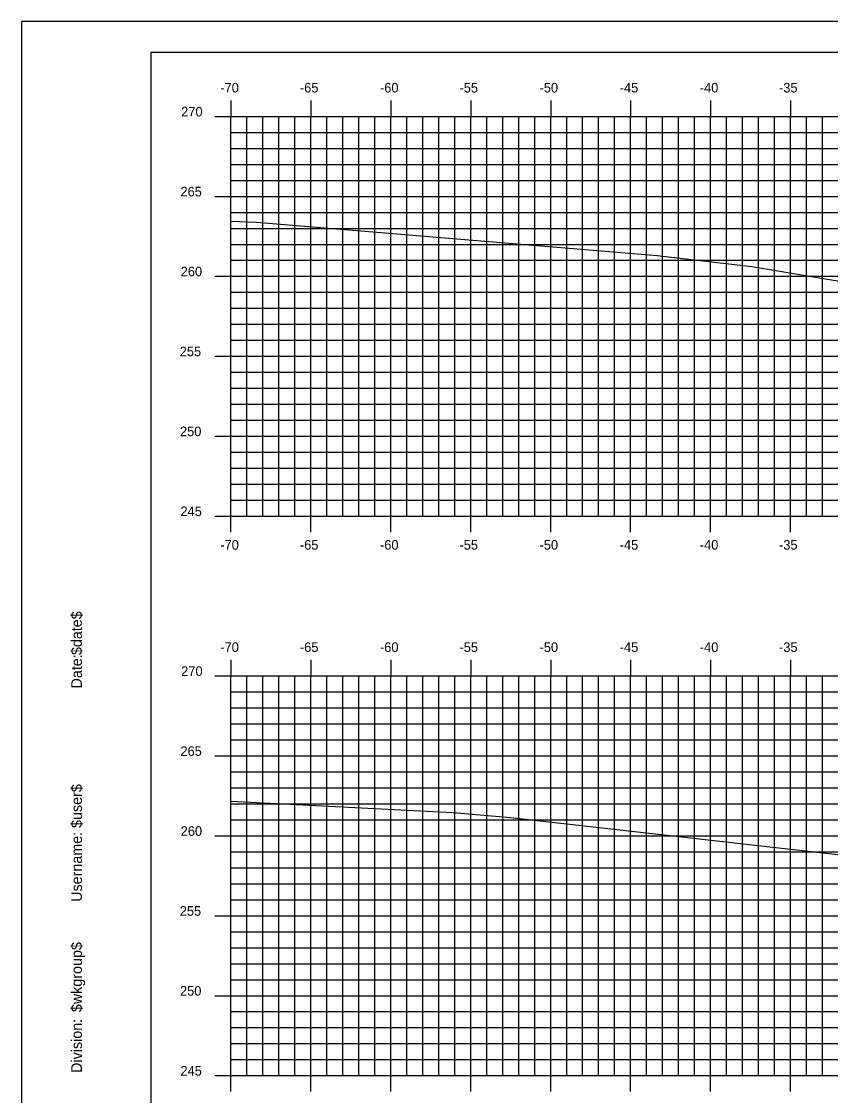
# Model space of a CAD drawing. Extents: x 1160718 to 1173142, y 616002 to 617630.
# Drawn here: x 1170988.1 to 1171038.7, y 616656.7 to 616723.9 of the extents above; entities that cross this region are included whole.
import ezdxf

# ---------------------------------------------------------------- set-up
doc = ezdxf.new("R2010")
doc.units = 0
for name, color, linetype in [('BORDER', 7, 'Continuous'), ('H_V ANNOTATION', 7, 'Continuous'), ('MAJOR', 7, 'Continuous'), ('MINOR', 7, 'Continuous'), ('PLOT BOUNDARY', 7, 'Continuous'), ('S_Roadway_Centerline', 7, 'Continuous')]:
    doc.layers.add(name, color=color, linetype=linetype)

msp = doc.modelspace()

# ---------------------------------------------------------------- linework, layer by layer
at = {"layer": 'BORDER'}
for p, q in [((1171156.177, 616721.928), (1170996.177, 616721.928)), ((1170996.177, 616721.928), (1170996.177, 616616.928))]:
    msp.add_line(p, q, dxfattribs=at)
at = {"layer": 'MAJOR'}
for p, q in [((1171001.177, 616718.93), (1171001.177, 616717.928)), ((1171006.177, 616718.93), (1171006.177, 616717.928)), ((1171011.177, 616718.93), (1171011.177, 616717.928)), ((1171016.177, 616718.93), (1171016.177, 616717.928)), ((1171021.177, 616718.93), (1171021.177, 616717.928)), ((1171026.177, 616718.93), (1171026.177, 616717.928)), ((1171031.177, 616718.93), (1171031.177, 616717.928)), ((1171036.177, 616718.93), (1171036.177, 616717.928)), ((1171000.175, 616717.928), (1171001.177, 616717.928)), ((1171001.177, 616717.928), (1171141.177, 616717.928)), ((1171001.177, 616692.928), (1171001.177, 616717.928)), ((1171001.177, 616692.928), (1171001.177, 616717.928)), ((1171001.177, 616717.928), (1171141.177, 616717.928)), ((1171006.177, 616692.928), (1171006.177, 616717.928)), ((1171011.177, 616692.928), (1171011.177, 616717.928)), ((1171016.177, 616692.928), (1171016.177, 616717.928)), ((1171021.177, 616692.928), (1171021.177, 616717.928)), ((1171026.177, 616692.928), (1171026.177, 616717.928)), ((1171031.177, 616692.928), (1171031.177, 616717.928)), ((1171036.177, 616692.928), (1171036.177, 616717.928)), ((1171000.175, 616712.928), (1171001.177, 616712.928)), ((1171001.177, 616712.928), (1171141.177, 616712.928)), ((1171000.175, 616707.928), (1171001.177, 616707.928)), ((1171001.177, 616707.928), (1171141.177, 616707.928)), ((1171000.175, 616702.928), (1171001.177, 616702.928)), ((1171001.177, 616702.928), (1171141.177, 616702.928)), ((1171000.175, 616697.928), (1171001.177, 616697.928)), ((1171001.177, 616697.928), (1171141.177, 616697.928)), ((1171000.175, 616692.928), (1171001.177, 616692.928)), ((1171001.177, 616692.928), (1171141.177, 616692.928)), ((1171001.177, 616692.928), (1171141.177, 616692.928)), ((1171001.177, 616691.926), (1171001.177, 616692.928)), ((1171006.177, 616691.926), (1171006.177, 616692.928)), ((1171011.177, 616691.926), (1171011.177, 616692.928)), ((1171016.177, 616691.926), (1171016.177, 616692.928)), ((1171021.177, 616691.926), (1171021.177, 616692.928)), ((1171026.177, 616691.926), (1171026.177, 616692.928)), ((1171031.177, 616691.926), (1171031.177, 616692.928)), ((1171036.177, 616691.926), (1171036.177, 616692.928)), ((1171001.177, 616683.93), (1171001.177, 616682.928)), ((1171006.177, 616683.93), (1171006.177, 616682.928)), ((1171011.177, 616683.93), (1171011.177, 616682.928)), ((1171016.177, 616683.93), (1171016.177, 616682.928)), ((1171021.177, 616683.93), (1171021.177, 616682.928)), ((1171026.177, 616683.93), (1171026.177, 616682.928)), ((1171031.177, 616683.93), (1171031.177, 616682.928)), ((1171036.177, 616683.93), (1171036.177, 616682.928)), ((1171000.175, 616682.928), (1171001.177, 616682.928)), ((1171001.177, 616682.928), (1171141.177, 616682.928)), ((1171001.177, 616657.928), (1171001.177, 616682.928)), ((1171001.177, 616657.928), (1171001.177, 616682.928)), ((1171001.177, 616682.928), (1171141.177, 616682.928)), ((1171006.177, 616657.928), (1171006.177, 616682.928)), ((1171011.177, 616657.928), (1171011.177, 616682.928)), ((1171016.177, 616657.928), (1171016.177, 616682.928)), ((1171021.177, 616657.928), (1171021.177, 616682.928)), ((1171026.177, 616657.928), (1171026.177, 616682.928)), ((1171031.177, 616657.928), (1171031.177, 616682.928)), ((1171036.177, 616657.928), (1171036.177, 616682.928)), ((1171000.175, 616677.928), (1171001.177, 616677.928)), ((1171001.177, 616677.928), (1171141.177, 616677.928)), ((1171000.175, 616672.928), (1171001.177, 616672.928)), ((1171001.177, 616672.928), (1171141.177, 616672.928)), ((1171000.175, 616667.928), (1171001.177, 616667.928)), ((1171001.177, 616667.928), (1171141.177, 616667.928)), ((1171000.175, 616662.928), (1171001.177, 616662.928)), ((1171001.177, 616662.928), (1171141.177, 616662.928)), ((1171000.175, 616657.928), (1171001.177, 616657.928)), ((1171001.177, 616657.928), (1171141.177, 616657.928)), ((1171001.177, 616657.928), (1171141.177, 616657.928)), ((1171001.177, 616656.926), (1171001.177, 616657.928)), ((1171006.177, 616656.926), (1171006.177, 616657.928)), ((1171011.177, 616656.926), (1171011.177, 616657.928)), ((1171016.177, 616656.926), (1171016.177, 616657.928)), ((1171021.177, 616656.926), (1171021.177, 616657.928)), ((1171026.177, 616656.926), (1171026.177, 616657.928)), ((1171031.177, 616656.926), (1171031.177, 616657.928)), ((1171036.177, 616656.926), (1171036.177, 616657.928))]:
    msp.add_line(p, q, dxfattribs=at)
at = {"layer": 'MINOR'}
for p, q in [((1171002.177, 616692.928), (1171002.177, 616717.928)), ((1171003.177, 616692.928), (1171003.177, 616717.928)), ((1171004.177, 616692.928), (1171004.177, 616717.928)), ((1171005.177, 616692.928), (1171005.177, 616717.928)), ((1171007.177, 616692.928), (1171007.177, 616717.928)), ((1171008.177, 616692.928), (1171008.177, 616717.928)), ((1171009.177, 616692.928), (1171009.177, 616717.928)), ((1171010.177, 616692.928), (1171010.177, 616717.928)), ((1171012.177, 616692.928), (1171012.177, 616717.928)), ((1171013.177, 616692.928), (1171013.177, 616717.928)), ((1171014.177, 616692.928), (1171014.177, 616717.928)), ((1171015.177, 616692.928), (1171015.177, 616717.928)), ((1171017.177, 616692.928), (1171017.177, 616717.928)), ((1171018.177, 616692.928), (1171018.177, 616717.928)), ((1171019.177, 616692.928), (1171019.177, 616717.928)), ((1171020.177, 616692.928), (1171020.177, 616717.928)), ((1171022.177, 616692.928), (1171022.177, 616717.928)), ((1171023.177, 616692.928), (1171023.177, 616717.928)), ((1171024.177, 616692.928), (1171024.177, 616717.928)), ((1171025.177, 616692.928), (1171025.177, 616717.928)), ((1171027.177, 616692.928), (1171027.177, 616717.928)), ((1171028.177, 616692.928), (1171028.177, 616717.928)), ((1171029.177, 616692.928), (1171029.177, 616717.928)), ((1171030.177, 616692.928), (1171030.177, 616717.928)), ((1171032.177, 616692.928), (1171032.177, 616717.928)), ((1171033.177, 616692.928), (1171033.177, 616717.928)), ((1171034.177, 616692.928), (1171034.177, 616717.928)), ((1171035.177, 616692.928), (1171035.177, 616717.928)), ((1171037.177, 616692.928), (1171037.177, 616717.928)), ((1171038.177, 616692.928), (1171038.177, 616717.928)), ((1171001.177, 616716.928), (1171141.177, 616716.928)), ((1171001.177, 616716.928), (1171002.179, 616716.928)), ((1171001.177, 616715.928), (1171141.177, 616715.928)), ((1171001.177, 616715.928), (1171002.179, 616715.928)), ((1171001.177, 616714.928), (1171141.177, 616714.928)), ((1171001.177, 616714.928), (1171002.179, 616714.928)), ((1171001.177, 616713.928), (1171141.177, 616713.928)), ((1171001.177, 616713.928), (1171002.179, 616713.928)), ((1171001.177, 616711.928), (1171141.177, 616711.928)), ((1171001.177, 616711.928), (1171002.179, 616711.928)), ((1171001.177, 616710.928), (1171141.177, 616710.928)), ((1171001.177, 616710.928), (1171002.179, 616710.928)), ((1171001.177, 616709.928), (1171141.177, 616709.928)), ((1171001.177, 616709.928), (1171002.179, 616709.928)), ((1171001.177, 616708.928), (1171141.177, 616708.928)), ((1171001.177, 616708.928), (1171002.179, 616708.928)), ((1171001.177, 616706.928), (1171141.177, 616706.928)), ((1171001.177, 616706.928), (1171002.179, 616706.928)), ((1171001.177, 616705.928), (1171141.177, 616705.928)), ((1171001.177, 616705.928), (1171002.179, 616705.928)), ((1171001.177, 616704.928), (1171141.177, 616704.928)), ((1171001.177, 616704.928), (1171002.179, 616704.928)), ((1171001.177, 616703.928), (1171141.177, 616703.928)), ((1171001.177, 616703.928), (1171002.179, 616703.928)), ((1171001.177, 616701.928), (1171141.177, 616701.928)), ((1171001.177, 616701.928), (1171002.179, 616701.928)), ((1171001.177, 616700.928), (1171141.177, 616700.928)), ((1171001.177, 616700.928), (1171002.179, 616700.928)), ((1171001.177, 616699.928), (1171141.177, 616699.928)), ((1171001.177, 616699.928), (1171002.179, 616699.928)), ((1171001.177, 616698.928), (1171141.177, 616698.928)), ((1171001.177, 616698.928), (1171002.179, 616698.928)), ((1171001.177, 616696.928), (1171141.177, 616696.928)), ((1171001.177, 616696.928), (1171002.179, 616696.928)), ((1171001.177, 616695.928), (1171141.177, 616695.928)), ((1171001.177, 616695.928), (1171002.179, 616695.928)), ((1171001.177, 616694.928), (1171141.177, 616694.928)), ((1171001.177, 616694.928), (1171002.179, 616694.928)), ((1171001.177, 616693.928), (1171141.177, 616693.928)), ((1171001.177, 616693.928), (1171002.179, 616693.928)), ((1171002.177, 616657.928), (1171002.177, 616682.928)), ((1171003.177, 616657.928), (1171003.177, 616682.928)), ((1171004.177, 616657.928), (1171004.177, 616682.928)), ((1171005.177, 616657.928), (1171005.177, 616682.928)), ((1171007.177, 616657.928), (1171007.177, 616682.928)), ((1171008.177, 616657.928), (1171008.177, 616682.928)), ((1171009.177, 616657.928), (1171009.177, 616682.928)), ((1171010.177, 616657.928), (1171010.177, 616682.928)), ((1171012.177, 616657.928), (1171012.177, 616682.928)), ((1171013.177, 616657.928), (1171013.177, 616682.928)), ((1171014.177, 616657.928), (1171014.177, 616682.928)), ((1171015.177, 616657.928), (1171015.177, 616682.928)), ((1171017.177, 616657.928), (1171017.177, 616682.928)), ((1171018.177, 616657.928), (1171018.177, 616682.928)), ((1171019.177, 616657.928), (1171019.177, 616682.928)), ((1171020.177, 616657.928), (1171020.177, 616682.928)), ((1171022.177, 616657.928), (1171022.177, 616682.928)), ((1171023.177, 616657.928), (1171023.177, 616682.928)), ((1171024.177, 616657.928), (1171024.177, 616682.928)), ((1171025.177, 616657.928), (1171025.177, 616682.928)), ((1171027.177, 616657.928), (1171027.177, 616682.928)), ((1171028.177, 616657.928), (1171028.177, 616682.928)), ((1171029.177, 616657.928), (1171029.177, 616682.928)), ((1171030.177, 616657.928), (1171030.177, 616682.928)), ((1171032.177, 616657.928), (1171032.177, 616682.928)), ((1171033.177, 616657.928), (1171033.177, 616682.928)), ((1171034.177, 616657.928), (1171034.177, 616682.928)), ((1171035.177, 616657.928), (1171035.177, 616682.928)), ((1171037.177, 616657.928), (1171037.177, 616682.928)), ((1171038.177, 616657.928), (1171038.177, 616682.928)), ((1171001.177, 616681.928), (1171141.177, 616681.928)), ((1171001.177, 616681.928), (1171002.179, 616681.928)), ((1171001.177, 616680.928), (1171141.177, 616680.928)), ((1171001.177, 616680.928), (1171002.179, 616680.928)), ((1171001.177, 616679.928), (1171141.177, 616679.928)), ((1171001.177, 616679.928), (1171002.179, 616679.928)), ((1171001.177, 616678.928), (1171141.177, 616678.928)), ((1171001.177, 616678.928), (1171002.179, 616678.928)), ((1171001.177, 616676.928), (1171141.177, 616676.928)), ((1171001.177, 616676.928), (1171002.179, 616676.928)), ((1171001.177, 616675.928), (1171141.177, 616675.928)), ((1171001.177, 616675.928), (1171002.179, 616675.928)), ((1171001.177, 616674.928), (1171141.177, 616674.928)), ((1171001.177, 616674.928), (1171002.179, 616674.928)), ((1171001.177, 616673.928), (1171141.177, 616673.928)), ((1171001.177, 616673.928), (1171002.179, 616673.928)), ((1171001.177, 616671.928), (1171141.177, 616671.928)), ((1171001.177, 616671.928), (1171002.179, 616671.928)), ((1171001.177, 616670.928), (1171141.177, 616670.928)), ((1171001.177, 616670.928), (1171002.179, 616670.928)), ((1171001.177, 616669.928), (1171141.177, 616669.928)), ((1171001.177, 616669.928), (1171002.179, 616669.928)), ((1171001.177, 616668.928), (1171141.177, 616668.928)), ((1171001.177, 616668.928), (1171002.179, 616668.928)), ((1171001.177, 616666.928), (1171141.177, 616666.928)), ((1171001.177, 616666.928), (1171002.179, 616666.928)), ((1171001.177, 616665.928), (1171141.177, 616665.928)), ((1171001.177, 616665.928), (1171002.179, 616665.928)), ((1171001.177, 616664.928), (1171141.177, 616664.928)), ((1171001.177, 616664.928), (1171002.179, 616664.928)), ((1171001.177, 616663.928), (1171141.177, 616663.928)), ((1171001.177, 616663.928), (1171002.179, 616663.928)), ((1171001.177, 616661.928), (1171141.177, 616661.928)), ((1171001.177, 616661.928), (1171002.179, 616661.928)), ((1171001.177, 616660.928), (1171141.177, 616660.928)), ((1171001.177, 616660.928), (1171002.179, 616660.928)), ((1171001.177, 616659.928), (1171141.177, 616659.928)), ((1171001.177, 616659.928), (1171002.179, 616659.928)), ((1171001.177, 616658.928), (1171141.177, 616658.928)), ((1171001.177, 616658.928), (1171002.179, 616658.928))]:
    msp.add_line(p, q, dxfattribs=at)
at = {"layer": 'PLOT BOUNDARY'}
msp.add_lwpolyline([(1170988.084, 616613.869), (1171158.084, 616613.869), (1171158.084, 616723.869), (1170988.084, 616723.869)], close=True, dxfattribs=at)
at = {"layer": 'S_Roadway_Centerline'}
for points in [[(1171001.177, 616711.386), (1171002.774, 616711.305), (1171027.844, 616709.22), (1171033.751, 616708.551), (1171050.193, 616705.795), (1171055.292, 616705.219), (1171062.868, 616707.222), (1171066.159, 616708.021), (1171067.935, 616708.335), (1171068.833, 616708.493), (1171068.875, 616708.499), (1171068.98, 616708.506), (1171069.175, 616708.516), (1171071.491, 616708.644), (1171073.911, 616708.712), (1171076.51, 616708.782), (1171078.529, 616708.819), (1171081.529, 616708.875), (1171083.147, 616708.899), (1171086.548, 616708.95), (1171087.381, 616708.947), (1171087.685, 616708.946), (1171090.852, 616708.865)], [(1171001.177, 616675.089), (1171015.071, 616674.377), (1171018.68, 616674.081), (1171041.705, 616671.472), (1171057.919, 616669.652), (1171059.27, 616669.526), (1171060.664, 616669.715), (1171070.66, 616672.135), (1171071.209, 616672.226), (1171071.706, 616672.316), (1171073.401, 616672.622), (1171075.053, 616672.734), (1171076.158, 616672.809), (1171078.323, 616672.862), (1171081.183, 616672.933), (1171082.895, 616672.966), (1171086.207, 616673.029), (1171087.467, 616673.05), (1171091.232, 616673.113)]]:
    msp.add_lwpolyline(points, dxfattribs=at)

# ---------------------------------------------------------------- texts
at = {"layer": 'BORDER'}
for s, p in [('$date$', (1170991.862, 616684.234)), ('Date:', (1170991.862, 616682.145)), ('$user$', (1170991.862, 616673.42)), ('Username:', (1170991.862, 616668.796)), ('$wkgroup$', (1170991.862, 616661.898)), ('Division:', (1170991.862, 616658.095))]:
    msp.add_text(s, height=0.6696, rotation=90, dxfattribs=at).set_placement(p)
at = {"layer": 'H_V ANNOTATION'}
for s, p in [('-70', (1171000.518, 616719.428)), ('-65', (1171005.494, 616719.428)), ('-60', (1171010.502, 616719.428)), ('-55', (1171015.473, 616719.428)), ('-50', (1171020.481, 616719.428)), ('-45', (1171025.494, 616719.428)), ('-40', (1171030.502, 616719.428)), ('-35', (1171035.457, 616719.428)), ('270', (1170998.071, 616717.928)), ('265', (1170998.023, 616712.928)), ('260', (1170998.039, 616707.928)), ('255', (1170997.98, 616702.928)), ('250', (1170997.996, 616697.928)), ('245', (1170998.023, 616692.928)), ('-70', (1171000.518, 616690.828)), ('-65', (1171005.494, 616690.828)), ('-60', (1171010.502, 616690.828)), ('-55', (1171015.473, 616690.828)), ('-50', (1171020.481, 616690.828)), ('-45', (1171025.494, 616690.828)), ('-40', (1171030.502, 616690.828)), ('-35', (1171035.457, 616690.828)), ('-70', (1171000.518, 616684.428)), ('-65', (1171005.494, 616684.428)), ('-60', (1171010.502, 616684.428)), ('-55', (1171015.473, 616684.428)), ('-50', (1171020.481, 616684.428)), ('-45', (1171025.494, 616684.428)), ('-40', (1171030.502, 616684.428)), ('-35', (1171035.457, 616684.428)), ('270', (1170998.071, 616682.928)), ('265', (1170998.023, 616677.928)), ('260', (1170998.039, 616672.928)), ('255', (1170997.98, 616667.928)), ('250', (1170997.996, 616662.928)), ('245', (1170998.023, 616657.928))]:
    msp.add_text(s, height=0.6, dxfattribs=at).set_placement(p)

doc.saveas('drawing.dxf')
